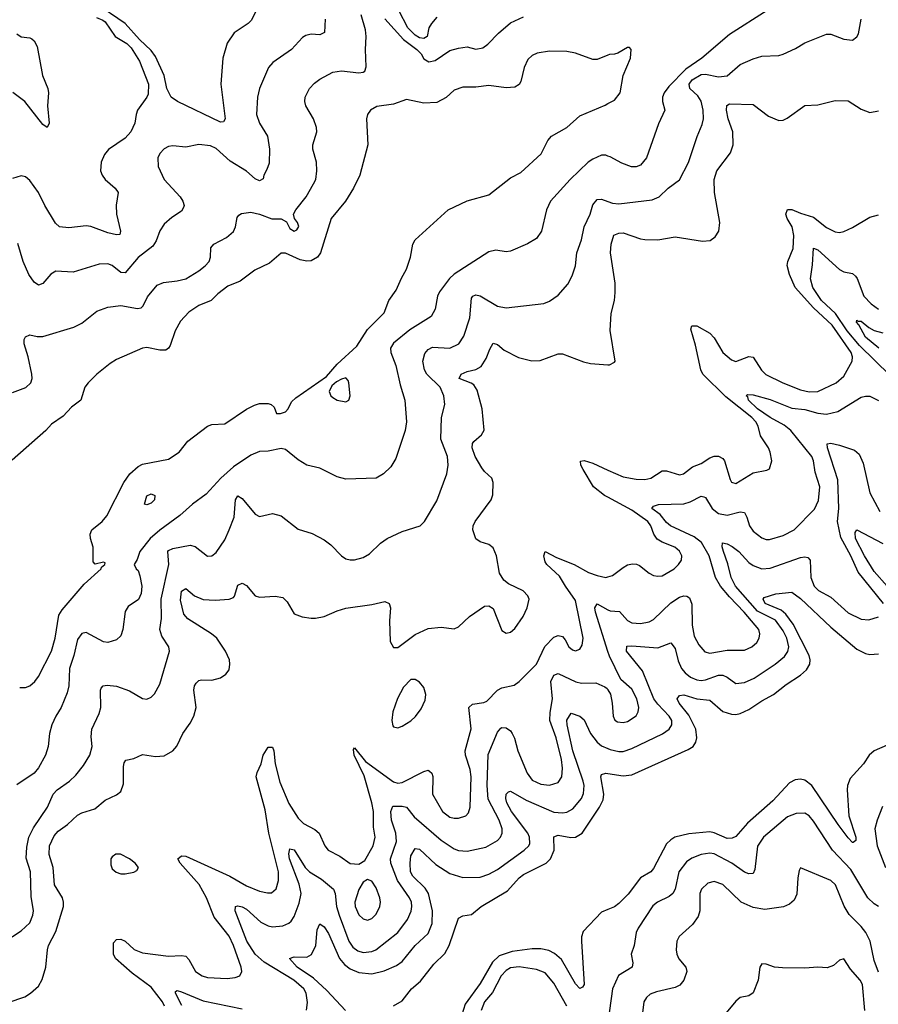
# Model space of a CAD drawing. Header units: inches. Extents: x 1694797 to 1849917, y 907313 to 1017959.
# Tile 695 of 834: x 1817283 to 1821249, y 964939 to 969488. Entities that reach past the tile are written whole.
import ezdxf

# ---------------------------------------------------------------- set-up
doc = ezdxf.new("R2010")
doc.units = ezdxf.units.IN
doc.header["$MEASUREMENT"] = 0
doc.layers.add('B8916', color=7, linetype='Continuous')
doc.layers.add('B8926', color=7, linetype='Continuous')

msp = doc.modelspace()

# ---------------------------------------------------------------- linework, layer by layer
at = {"layer": 'B8916', "color": 5}
for points, elevation in [([(1818394.6, 969570), (1818354, 969486), (1818338.7, 969470), (1818273.4, 969426.6), (1818241.3, 969378.7), (1818220.9, 969310), (1818211.5, 969190), (1818232.5, 969030), (1818224, 969016), (1818210, 969015), (1818012, 969110), (1817982.6, 969130), (1817963.1, 969170), (1817949.7, 969230), (1817910, 969317.6), (1817890, 969346), (1817836, 969396), (1817770, 969469.6), (1817630, 969566)], 720), ([(1817250, 967766), (1817311.5, 967788.5), (1817334.3, 967810), (1817341.3, 967830), (1817339.1, 967850), (1817322.6, 967930), (1817303.2, 967990), (1817303.6, 968010), (1817310, 968022), (1817330, 968031.2), (1817364, 968024), (1817390, 968024), (1817532.4, 968067.6), (1817570, 968086.2), (1817639.1, 968140.9), (1817690, 968158.9), (1817750, 968167.8), (1817827.3, 968152.7), (1817843.4, 968156.6), (1817853.9, 968166.1), (1817872.8, 968207.3), (1817918.2, 968261.8), (1817946.5, 968273.5), (1818010, 968280.6), (1818050, 968290.7), (1818110, 968326.8), (1818139.1, 968350), (1818157.8, 968370), (1818164.9, 968390), (1818165.9, 968434.1), (1818179.3, 968450), (1818238, 968482), (1818271.1, 968508.9), (1818280.3, 968530), (1818286.9, 968573.1), (1818294.6, 968585.4), (1818307, 968593), (1818350, 968598.3), (1818390, 968589.8), (1818447.3, 968567.3), (1818490, 968567.6), (1818514.6, 968554.6), (1818530, 968523.4), (1818550, 968510.8), (1818563.7, 968516.3), (1818571.7, 968531.7), (1818566.5, 968550), (1818551.7, 968570), (1818547.6, 968590), (1818557.9, 968610), (1818606.2, 968670), (1818640.3, 968730), (1818650.2, 968750), (1818656.2, 968790), (1818654.2, 968830), (1818636.9, 968890), (1818637.4, 968910), (1818654.9, 968970), (1818653.8, 968990), (1818639.6, 969030), (1818605.3, 969090), (1818599.6, 969110), (1818600.9, 969130), (1818622, 969170), (1818645, 969195), (1818670, 969213.6), (1818730, 969245.8), (1818768.9, 969251.1), (1818850, 969242), (1818870, 969244.8), (1818877, 969250), (1818883.9, 969270), (1818880.7, 969350), (1818883.9, 969410), (1818880.2, 969440.2), (1818860.4, 969510)], 760), ([(1818970, 969492.5), (1819055.6, 969395.6), (1819117.7, 969350), (1819137.1, 969330), (1819150, 969307.4), (1819173.1, 969293.1), (1819201.4, 969298.6), (1819270, 969344.8), (1819310, 969357), (1819350, 969362), (1819390, 969351.6), (1819421.6, 969358.4), (1819445.3, 969374.7), (1819494.4, 969425.6), (1819550, 969473.7), (1819610, 969501.5)], 760), ([(1819210, 969500.2), (1819184.5, 969470), (1819173.4, 969450), (1819165.3, 969410), (1819150, 969400.6), (1819130, 969404.6), (1819110, 969415.7), (1819076.4, 969450), (1819033.5, 969530)], 740), ([(1817638.5, 969498.5), (1817666.3, 969486.3), (1817677.2, 969477.2), (1817723.8, 969410), (1817777.2, 969377.2), (1817797.8, 969357.7), (1817836.2, 969296.2), (1817878, 969190), (1817876.5, 969143.5), (1817870.8, 969129.2), (1817827.8, 969070), (1817820.3, 969050), (1817814.9, 969010), (1817796.5, 968970), (1817770, 968940.4), (1817692.7, 968887.3), (1817674.9, 968865.1), (1817658.6, 968830), (1817656.5, 968790), (1817664.4, 968770), (1817678.3, 968750), (1817723.7, 968710), (1817738.4, 968690), (1817729.3, 968630.7), (1817730.2, 968590), (1817748.7, 968511.3), (1817744.9, 968495.1), (1817730, 968493.7), (1817690, 968502.5), (1817611.9, 968531.9), (1817590, 968535.6), (1817510, 968526.4), (1817467.6, 968530), (1817448.4, 968548.4), (1817399.5, 968630), (1817369.8, 968690), (1817330, 968744.2), (1817310, 968761.3), (1817290, 968767.1), (1817250, 968753.3)], 720), ([(1818694.4, 969490), (1818691, 969429), (1818670, 969418.5), (1818630, 969421), (1818605, 969415.1), (1818590, 969405.6), (1818538, 969350), (1818452.2, 969290), (1818432.9, 969267.1), (1818390.2, 969169.8), (1818380.8, 969130), (1818377.2, 969050), (1818390.2, 969010.2), (1818427.9, 968950), (1818436.3, 968890), (1818434.8, 968825.2), (1818425, 968795), (1818410.3, 968770), (1818407.7, 968752.3), (1818390, 968743.5), (1818370, 968752.7), (1818330, 968787.9), (1818254.6, 968834.6), (1818190, 968891.9), (1818164.6, 968904.6), (1818110, 968910.7), (1818050, 968899.3), (1817990, 968905.7), (1817970, 968902), (1817950, 968891.2), (1817930.3, 968870), (1817920.9, 968850), (1817923.2, 968810), (1817950.2, 968750), (1818023.6, 968670), (1818036.5, 968650), (1818042.8, 968630), (1818040, 968620), (1818030, 968603.5), (1817985.7, 968574.3), (1817950, 968543.5), (1817930, 968511.8), (1817913.2, 968466.8), (1817898.6, 968441.4), (1817830, 968388.7), (1817770, 968318), (1817750, 968319.4), (1817710, 968352.5), (1817690, 968359.8), (1817650, 968359), (1817530, 968320.9), (1817450, 968325.4), (1817427.2, 968312.8), (1817390, 968269.6), (1817370, 968260.5), (1817350, 968275.1), (1817325.3, 968310), (1817299.8, 968370), (1817274.1, 968454.1)], 740), ([(1817270, 969422.2), (1817290, 969409.1), (1817330, 969403.8), (1817338.8, 969398.8), (1817350.1, 969390.1), (1817363.4, 969363.4), (1817388.5, 969230), (1817412.5, 969170), (1817415.8, 969150), (1817411, 969090), (1817418.9, 969010), (1817410.1, 968989.9), (1817390, 969003.8), (1817306.6, 969110), (1817251.6, 969151.6)], 680), ([(1820000, 969324.5), (1819950, 969304), (1819930, 969303.9), (1819850, 969332.8), (1819810, 969340.4), (1819730, 969341.7), (1819672.8, 969332.8), (1819650, 969322), (1819630, 969304.5), (1819612.6, 969267.4), (1819598.3, 969201.7), (1819590, 969187.8), (1819570, 969175.4), (1819530, 969173.3), (1819450, 969183.1), (1819390, 969176.5), (1819330, 969176.8), (1819290, 969162.4), (1819252.1, 969127.9), (1819210, 969105.7), (1819150, 969101.5), (1819070, 969118.5), (1819010, 969097.8), (1818932.8, 969087.2), (1818903.1, 969070), (1818888.8, 969050), (1818884.6, 969030), (1818890.3, 968910), (1818853.8, 968770), (1818824.5, 968710), (1818787.3, 968650), (1818721.5, 968570), (1818672, 968410), (1818659, 968390), (1818630, 968373), (1818610, 968371.6), (1818578.8, 968378.8), (1818510.3, 968409.7), (1818490, 968408.7), (1818437.4, 968362.6), (1818369.6, 968330.4), (1818300.6, 968279.4), (1818244.1, 968255.9), (1818198.7, 968221.3), (1818167, 968190), (1818110, 968166.5), (1818063.6, 968136.4), (1818025, 968095), (1818000.8, 968050), (1817977.7, 967982.3), (1817970, 967969.6), (1817958.4, 967961.6), (1817930, 967960.4), (1817870, 967973.3), (1817850, 967970.7), (1817730, 967917.4), (1817700.6, 967899.4), (1817639.5, 967850), (1817598.7, 967810), (1817583.7, 967790), (1817564.9, 967730), (1817521.8, 967698.2), (1817484.3, 967655.7), (1817430, 967618.3), (1817404, 967590), (1817247.7, 967452.3)], 780), ([(1817283, 966403), (1817310, 966401.6), (1817330, 966410.4), (1817353, 966430), (1817370, 966452.7), (1817430, 966570.4), (1817446.4, 966630), (1817463.9, 966736.1), (1817479.5, 966760.5), (1817581, 966879), (1817659.7, 966950), (1817661.6, 966958.4), (1817676.3, 966970), (1817678, 966978), (1817670, 966980.9), (1817631.6, 966971.6), (1817622.5, 966982.5), (1817622.2, 967050), (1817609.9, 967090), (1817609, 967111), (1817616.7, 967130), (1817664.5, 967170), (1817685.2, 967194.8), (1817764.1, 967350), (1817792.3, 967390), (1817830, 967423.3), (1817850, 967433.9), (1817970, 967456.5), (1818019.7, 967490), (1818059.7, 967540.3), (1818149.9, 967610.1), (1818170, 967617.1), (1818230, 967620.2), (1818330, 967688.2), (1818367, 967707), (1818390, 967714), (1818430, 967715.2), (1818444.9, 967710), (1818457.8, 967697.8), (1818468.5, 967668.5), (1818487.6, 967667.6), (1818510, 967676.4), (1818522.4, 967690), (1818538.6, 967721.4), (1818559.1, 967740.9), (1818700.1, 967839.9), (1818750, 967896.4), (1818840, 967980), (1818890, 968055.8), (1818966.3, 968133.6), (1818988.6, 968190), (1819021.9, 968238.1), (1819045.8, 968294.2), (1819070, 968335.5), (1819088.2, 968390), (1819098.3, 968450), (1819109.8, 968470), (1819262, 968610), (1819350, 968651.3), (1819450, 968678), (1819550, 968756.5), (1819597.6, 968782.4), (1819691.3, 968868.7), (1819723.1, 968930), (1819738.9, 968950), (1819809.9, 968990.1), (1819870, 969043.6), (1819986.8, 969093.2), (1820000, 969100.3)], 780), ([(1820000, 968858), (1819990, 968861.1), (1819970, 968861.7), (1819930, 968842.7), (1819909, 968830), (1819825.5, 968750), (1819734.3, 968650), (1819715.6, 968610), (1819693.7, 968510), (1819670, 968476.4), (1819627.7, 968452.3), (1819550, 968418), (1819530, 968415.3), (1819482.3, 968422.3), (1819450, 968415.5), (1819290, 968311.4), (1819268.1, 968291.9), (1819221.8, 968230), (1819213.5, 968210), (1819202.7, 968150), (1819183.5, 968116.5), (1819085.5, 968054.5), (1819010, 967993), (1818996.3, 967970), (1818997.2, 967950), (1819020.8, 967890), (1819040.3, 967800.3), (1819062.4, 967730), (1819069.9, 967630), (1819063.6, 967590), (1819019.9, 967460.1), (1818997.7, 967422.3), (1818962.9, 967390), (1818930, 967368.9), (1818790, 967364.6), (1818750, 967376), (1818670, 967416.4), (1818610, 967430.3), (1818570, 967454.6), (1818510, 967502.3), (1818490, 967506.5), (1818430, 967494.9), (1818390, 967492.8), (1818350, 967475), (1818270, 967421.4), (1818212.2, 967370), (1818144, 967296), (1818081, 967250), (1818022.5, 967197.5), (1817930, 967129.3), (1817885.7, 967090), (1817837.7, 967030), (1817825.9, 966994.1), (1817812.3, 966970), (1817821.2, 966950), (1817830, 966942.7), (1817838.5, 966918.5), (1817846.5, 966870), (1817844, 966836), (1817831.7, 966808.3), (1817784.2, 966775.8), (1817770, 966752.7), (1817759.8, 966670), (1817750, 966641.6), (1817730, 966623.1), (1817690, 966610.3), (1817670, 966614), (1817590, 966656), (1817570, 966651.7), (1817550, 966623.7), (1817533.5, 966550), (1817513.4, 966490), (1817509.9, 966410), (1817503, 966377), (1817474.6, 966310), (1817449.8, 966270), (1817432.1, 966230), (1817421.4, 966190), (1817414, 966130), (1817402.2, 966090), (1817370, 966031.7), (1817350, 966006.9), (1817270, 965952.2)], 760), ([(1817210, 965224.9), (1817290, 965278.7), (1817330, 965314.9), (1817344.5, 965350), (1817346.6, 965370), (1817336.5, 965436.5), (1817332.2, 965550), (1817313.6, 965613.6), (1817315.6, 965664.4), (1817325.6, 965710), (1817346.3, 965753.7), (1817411.3, 965850), (1817438, 965910), (1817456.2, 965930), (1817512.8, 965970), (1817542.4, 965997.6), (1817578.4, 966041.6), (1817607.2, 966090), (1817617.6, 966130), (1817613.6, 966173.6), (1817616.2, 966210), (1817650, 966282.4), (1817657.5, 966310), (1817656.3, 966390), (1817660.1, 966399.9), (1817669.2, 966410), (1817686.6, 966413.4), (1817730, 966409.2), (1817790, 966387.2), (1817850, 966351.7), (1817870, 966348.9), (1817890, 966357), (1817906.3, 966373.7), (1817930, 966418), (1817974.2, 966570), (1817972.2, 966590), (1817939.4, 966639.4), (1817930.5, 966670), (1817938.7, 966721.3), (1817937, 966810), (1817972.5, 966970), (1817967.1, 967030), (1817970, 967035.5), (1817990, 967044), (1818070, 967060.2), (1818093.6, 967053.6), (1818150, 967008.9), (1818170, 967010.3), (1818190, 967026), (1818230, 967085.2), (1818251.1, 967130), (1818273.3, 967190), (1818280.3, 967270), (1818290, 967287.2), (1818310, 967275), (1818370, 967203.6), (1818390, 967192.9), (1818450, 967205.5), (1818490, 967194.9), (1818570, 967133.4), (1818633.2, 967113.2), (1818690, 967085.3), (1818720.7, 967060.7), (1818770, 967010.3), (1818790, 966997), (1818810, 966991.7), (1818830, 966991.6), (1818870, 967003.6), (1818899.4, 967020.6), (1818950, 967068.7), (1818980.9, 967090), (1819050, 967123.1), (1819133.2, 967150), (1819152.3, 967170), (1819210, 967264.9), (1819255.9, 967390), (1819262.6, 967430), (1819259.4, 967470), (1819227.6, 967550), (1819230.8, 967649.2), (1819246, 967710), (1819241.4, 967750), (1819225, 967790), (1819163, 967850), (1819152.1, 967870), (1819145.6, 967910), (1819154.9, 967945.1), (1819170, 967964.2), (1819190, 967974.9), (1819270, 967970.2), (1819310.9, 967990), (1819335, 968025), (1819362.8, 968110), (1819370, 968200.5), (1819376.3, 968210), (1819390, 968217.1), (1819410, 968212.6), (1819490, 968164.6), (1819530, 968156.9), (1819703.7, 968176.3), (1819730, 968186.7), (1819770, 968214.9), (1819814, 968266), (1819835.2, 968304.8), (1819849.8, 968350.2), (1819857, 968410), (1819878.6, 968470), (1819889.9, 968530), (1819918.6, 968590), (1819930, 968631.8), (1819950, 968657.5), (1819970, 968659), (1820000, 968648.1)], 740), ([(1817230, 964947), (1817306.8, 964973.2), (1817333.7, 964990), (1817370, 965022.3), (1817386.8, 965053.2), (1817404.1, 965110), (1817411.1, 965190), (1817416.7, 965210), (1817450, 965275.6), (1817485.3, 965390), (1817486.1, 965410), (1817480.4, 965430), (1817444.5, 965490), (1817437.3, 965570), (1817419, 965630), (1817420.9, 965670), (1817442.8, 965717.2), (1817461.2, 965738.8), (1817504.1, 965770), (1817550, 965812.6), (1817570, 965823.2), (1817630, 965842), (1817677.7, 965882.3), (1817730, 965905.8), (1817750, 965922), (1817762.8, 965957.2), (1817763.2, 966036.8), (1817766.1, 966053.9), (1817773.9, 966066.1), (1817810, 966074.6), (1817850, 966093.4), (1817910, 966083.9), (1817950, 966087.2), (1817991.1, 966110), (1818008.4, 966131.6), (1818036.8, 966190), (1818070, 966237), (1818087, 966270), (1818098.4, 966310), (1818087.6, 966390), (1818089.7, 966410), (1818097.4, 966422.7), (1818110, 966434.6), (1818122.4, 966437.6), (1818170, 966436.6), (1818210, 966447.3), (1818235.8, 966464.2), (1818250, 966483.8), (1818254, 966510), (1818251.4, 966530), (1818233.6, 966570), (1818193.3, 966630), (1818169, 966650), (1818059.6, 966719.6), (1818041.2, 966741.2), (1818025.8, 966805.8), (1818030, 966846.7), (1818050, 966859.7), (1818090, 966826.5), (1818130, 966809.1), (1818185.7, 966805.7), (1818249.8, 966810.2), (1818270, 966817.4), (1818275.9, 966824.1), (1818290, 966874.6), (1818310, 966884.7), (1818330, 966872.9), (1818370, 966826), (1818390, 966819.8), (1818463.5, 966823.5), (1818498, 966818), (1818518.5, 966798.5), (1818550, 966742.6), (1818588.2, 966728.2), (1818630, 966722.7), (1818650, 966722), (1818690, 966730.2), (1818750, 966756.9), (1818790, 966769.2), (1818910, 966785.8), (1818970, 966799.5), (1818990, 966790.5), (1818996, 966770), (1818990.3, 966709.7), (1818994.9, 966614.9), (1819010, 966587.7), (1819030, 966587.3), (1819110, 966647.2), (1819170, 966674.3), (1819230, 966681.7), (1819290, 966673), (1819310, 966683), (1819361.3, 966730), (1819430, 966777.7), (1819450, 966779), (1819470, 966767.2), (1819510, 966666), (1819530, 966653.5), (1819550, 966658.6), (1819570, 966675.2), (1819608.1, 966730), (1819627, 966770), (1819635.8, 966810), (1819630, 966826.3), (1819608.5, 966848.5), (1819541, 966881), (1819518.6, 966898.6), (1819499.3, 966930), (1819484.7, 967010), (1819470, 967047), (1819450, 967062.3), (1819410, 967075.1), (1819390, 967089.7), (1819375.6, 967130), (1819377.6, 967150), (1819386.4, 967170), (1819461.2, 967270), (1819468.1, 967291.9), (1819469.8, 967349.8), (1819463.5, 967370), (1819430, 967399.7), (1819417.8, 967417.8), (1819387.2, 967470), (1819373.4, 967510), (1819375, 967530), (1819380.6, 967539.4), (1819416, 967570), (1819428, 967592), (1819419.2, 967690), (1819395.6, 967775.6), (1819380.8, 967800.8), (1819369, 967809), (1819313.3, 967830), (1819321.6, 967850), (1819350, 967862.6), (1819390, 967871.6), (1819414.1, 967885.9), (1819438.3, 967921.7), (1819453.8, 967966.2), (1819470, 967993.1), (1819490, 967987.1), (1819521.2, 967961.2), (1819586.7, 967926.7), (1819648.7, 967911.3), (1819687, 967913), (1819770, 967944.2), (1819790, 967944.2), (1819886.8, 967906.8), (1819918.7, 967898.7), (1820000, 967893.6)], 720), ([(1820000, 967281.5), (1819984.4, 967290), (1819933.5, 967330), (1819885.2, 967410), (1819875, 967430), (1819872.5, 967447.5), (1819890, 967450.8), (1819930, 967439.2), (1820000, 967407.1)], 680), ([(1817952.5, 964930), (1817942.7, 964950), (1817890, 965017.5), (1817802.6, 965082.6), (1817725.4, 965150), (1817716.6, 965170), (1817716.8, 965223.2), (1817730, 965238.5), (1817750, 965239.7), (1817770, 965230.2), (1817812.4, 965192.4), (1817850, 965177), (1817970, 965160.4), (1818030, 965164.2), (1818050, 965160.7), (1818065, 965145), (1818095, 965090), (1818126, 965070), (1818150, 965063.1), (1818242, 965058), (1818278.2, 965061.8), (1818299.5, 965070), (1818308.3, 965090), (1818305.3, 965110), (1818270.3, 965210), (1818250, 965252.7), (1818181.8, 965341.8), (1818145.8, 965430), (1818111.4, 965491.4), (1818024.1, 965590), (1818014, 965610), (1818030, 965624.9), (1818050, 965623.2), (1818253.8, 965530), (1818330, 965485.8), (1818390, 965461.7), (1818426.9, 965453.1), (1818445.7, 965454.3), (1818467.3, 965472.7), (1818478.5, 965510), (1818477.8, 965550), (1818433.8, 965730), (1818416.6, 965836.6), (1818375.4, 965990), (1818379.3, 966010), (1818398.9, 966050), (1818406.9, 966090), (1818430, 966126), (1818450, 966127.3), (1818456.1, 966110), (1818463.2, 966050), (1818484.7, 965964.7), (1818526.8, 965866.8), (1818570, 965799.1), (1818594.1, 965774.1), (1818646.2, 965746.2), (1818666.2, 965730), (1818692.3, 965670), (1818707.8, 965650), (1818762.2, 965622.2), (1818810, 965589.3), (1818850, 965586.7), (1818877.1, 965602.9), (1818915.2, 965670), (1818924.2, 965710), (1818917, 965757), (1818917.7, 965830), (1818909.9, 965870), (1818874.5, 965994.5), (1818827.8, 966090), (1818824.4, 966115.6), (1818830, 966123), (1818879.8, 966059.8), (1819010, 965966.1), (1819030, 965960.8), (1819050, 965963), (1819150, 966014.6), (1819170, 966019.7), (1819176.3, 966016.3), (1819186.1, 966006.1), (1819190.6, 965990.6), (1819189.6, 965909.6), (1819236.5, 965830), (1819270, 965803.8), (1819290, 965798.9), (1819310, 965798.9), (1819343.6, 965810), (1819356.3, 965823.7), (1819363.2, 965850), (1819367.6, 965990), (1819363.8, 966023.8), (1819341.7, 966090), (1819340.6, 966110), (1819368.1, 966211.9), (1819357.3, 966310), (1819375, 966325), (1819427.2, 966332.8), (1819441, 966339), (1819490, 966389.5), (1819510, 966400.1), (1819566.5, 966413.5), (1819589.9, 966430.1), (1819669.9, 966510.1), (1819708.3, 966591.7), (1819750, 966634.5), (1819770, 966642), (1819790, 966637.8), (1819802.7, 966622.7), (1819818.8, 966590), (1819835.9, 966575.9), (1819850, 966572.2), (1819870, 966579.1), (1819881.7, 966598.3), (1819885.2, 966630), (1819850, 966804), (1819803.7, 966870), (1819777, 966917), (1819718.1, 966970), (1819710, 966983.1), (1819703.9, 967010), (1819709.8, 967030.2), (1819762.2, 967002.2), (1819844.7, 966970), (1819910, 966934.2), (1819950, 966919.2), (1819990, 966910.9), (1820000, 966913.5)], 680), ([(1820000, 966568.1), (1819942.1, 966750), (1819939.3, 966770), (1819950, 966788.5), (1820000, 966761.4)], 660), ([(1818608.3, 964911.7), (1818612.6, 964947.4), (1818606, 964990), (1818595, 965010), (1818548.6, 965050), (1818412.8, 965132.8), (1818370, 965170.8), (1818332.5, 965230), (1818278.5, 965370), (1818279.5, 965390), (1818290, 965393.8), (1818310, 965388.4), (1818330, 965378.1), (1818397.5, 965317.5), (1818430, 965300.8), (1818450, 965296.6), (1818498.3, 965301.7), (1818526.7, 965313.3), (1818536.9, 965323.1), (1818550, 965343.6), (1818573.8, 965406.2), (1818583.7, 965450), (1818573.3, 965493.3), (1818528.5, 965610), (1818525.6, 965634.4), (1818530, 965657), (1818551.5, 965651.5), (1818601.8, 965570), (1818621.5, 965550), (1818677.3, 965517.3), (1818732.5, 965470), (1818739.6, 965450), (1818745.8, 965390), (1818758, 965350), (1818803.5, 965230), (1818821.9, 965201.9), (1818845, 965185), (1818870, 965178.2), (1818910, 965182.3), (1818928.4, 965190), (1819029.8, 965270), (1819074.1, 965330), (1819091.3, 965368.7), (1819094.7, 965390), (1819092.8, 965410), (1819084.1, 965430), (1819028.4, 965510), (1818996.7, 965590), (1818996.2, 965610), (1819023.2, 965690), (1819019.6, 965730), (1818999.8, 965790), (1818997.7, 965830), (1819006.4, 965853.6), (1819050, 965854.4), (1819070, 965849.2), (1819105.3, 965805.3), (1819230, 965697.4), (1819290, 965656.4), (1819310, 965649.5), (1819350, 965646.5), (1819435.6, 965664.4), (1819490, 965695.9), (1819503.5, 965710), (1819511.9, 965730), (1819511.6, 965750), (1819497.8, 965790), (1819446.3, 965886.3), (1819441.7, 965950), (1819447.4, 966092.6), (1819490, 966195.3), (1819505.6, 966214.4), (1819510, 966217.7), (1819530, 966216.1), (1819550, 966201.5), (1819557.7, 966190), (1819568.3, 966168.4), (1819583.7, 966110), (1819627.2, 966007.2), (1819650, 965974.3), (1819690, 965955.9), (1819730, 965951.5), (1819770, 965962.8), (1819787.5, 965990), (1819790.4, 966029.6), (1819785.6, 966070), (1819760.8, 966170), (1819731.8, 966250), (1819733, 966287), (1819743.4, 966350), (1819736.7, 966430), (1819750, 966459.3), (1819770, 966467.4), (1819851.9, 966428.1), (1819877.1, 966422.9), (1819944.5, 966424.5), (1819985.9, 966405.9), (1819996.9, 966396.9), (1820000, 966391.4)], 660), ([(1818787.5, 964910), (1818701.7, 965001.7), (1818639.3, 965059.3), (1818564.7, 965110), (1818529.7, 965150), (1818550, 965158.2), (1818610, 965156.5), (1818631.5, 965168.5), (1818650.4, 965209.6), (1818656.8, 965283.2), (1818669, 965311), (1818690, 965296.5), (1818710, 965266.2), (1818759.6, 965150), (1818782.5, 965122.5), (1818810, 965101.7), (1818850, 965085.2), (1818910, 965079.8), (1818967.2, 965092.8), (1819022.9, 965117.1), (1819050, 965136.9), (1819109.1, 965210), (1819170, 965266.4), (1819187.4, 965312.6), (1819190.3, 965370.3), (1819171.4, 965450), (1819155.3, 965475.3), (1819098.2, 965530), (1819088.8, 965550), (1819086, 965590), (1819090, 965624.9), (1819110, 965658.9), (1819130, 965655.5), (1819204.6, 965584.6), (1819270, 965543.6), (1819330, 965523.7), (1819410, 965526.5), (1819450, 965539.2), (1819490, 965561.3), (1819613.5, 965650), (1819634.3, 965670), (1819638.6, 965681.4), (1819638.4, 965710), (1819630.3, 965730), (1819554.4, 965830), (1819533.7, 965870), (1819528.2, 965890), (1819529.9, 965910), (1819540.5, 965919.5), (1819550, 965924), (1819622, 965882), (1819750, 965826.7), (1819790, 965822.9), (1819810, 965825.9), (1819837.9, 965842.1), (1819878.1, 965890), (1819886.8, 965913.2), (1819889.5, 965950), (1819886.2, 965970), (1819838, 966110), (1819812.1, 966230), (1819810, 966250.6), (1819830, 966283.1), (1819870, 966270.2), (1819890, 966252.7), (1819919.3, 966190), (1819950, 966150.1), (1819970, 966133.5), (1820000, 966120.1)], 640), ([(1819010, 964932.2), (1819050, 964954), (1819093.4, 965010), (1819134, 965046), (1819196.2, 965123.8), (1819247.1, 965172.9), (1819266.7, 965210), (1819310, 965337.1), (1819330, 965347.2), (1819370, 965353.2), (1819414.2, 965390), (1819536.6, 965463.4), (1819590, 965523.5), (1819610, 965538.9), (1819714.7, 965590), (1819734.8, 965610), (1819752, 965650), (1819750, 965712.4), (1819770, 965720.7), (1819828.9, 965708.9), (1819850, 965710.7), (1819880.5, 965730), (1819960.4, 965850), (1819977.3, 965882.7), (1819981.5, 965910), (1819966.8, 965990), (1819970, 966000.5), (1819990, 966007.1), (1820000, 966005.5)], 620), ([(1820000, 965376.5), (1819970, 965363.9), (1819885.3, 965274.7), (1819878.2, 965250), (1819878, 965230), (1819890.2, 965030), (1819883, 965017), (1819870, 965011.8), (1819850, 965033.7), (1819785.6, 965145.6), (1819752.8, 965172.8), (1819726.5, 965186.5), (1819690, 965195.4), (1819650, 965194.7), (1819557.7, 965182.3), (1819497.4, 965162.6), (1819466.9, 965133.1), (1819410, 965035), (1819340.8, 964939.2), (1819324.4, 964890)], 620), ([(1819810.3, 964930), (1819750, 965036.8), (1819710, 965083.6), (1819670, 965099.9), (1819590, 965112.2), (1819550, 965106.8), (1819530, 965095.3), (1819507, 965070), (1819467.1, 964992.9), (1819430, 964949.8), (1819414.4, 964910)], 640), ([(1818032.4, 964932.4), (1818002, 964990), (1818002.4, 964997.6), (1818010, 965002), (1818030, 964996.8), (1818130, 964954.4), (1818310, 964917)], 660)]:
    msp.add_lwpolyline(points, dxfattribs=dict(at, elevation=elevation))
for points, elevation in [([(1818790, 967832.3), (1818770, 967827.3), (1818746.1, 967813.9), (1818724.4, 967795.6), (1818712.7, 967770), (1818720.5, 967750), (1818730, 967742.4), (1818750, 967730.4), (1818790, 967722), (1818804, 967730), (1818809.5, 967750.5), (1818803.6, 967810), (1818800.9, 967820.9)], 780), ([(1817870, 967246.3), (1817859.5, 967250), (1817870, 967287.3), (1817890, 967297.6), (1817906.8, 967290), (1817905.3, 967270), (1817890, 967254.7)], 760), ([(1819110, 966439.8), (1819090, 966439.7), (1819055.7, 966404.3), (1819028.6, 966351.4), (1819006.4, 966290), (1819001.6, 966250), (1819005.9, 966225.9), (1819010, 966220.3), (1819030, 966216.5), (1819050, 966223.7), (1819090, 966248.1), (1819111.8, 966268.2), (1819137, 966303), (1819155.7, 966344.3), (1819159.4, 966370), (1819150, 966401.7), (1819130, 966427.6)], 720), ([(1817727.3, 965632.7), (1817710, 965619.7), (1817704.6, 965610), (1817703.6, 965583.5), (1817710, 965565.2), (1817728.4, 965548.4), (1817750, 965541.1), (1817770, 965541), (1817810, 965548.5), (1817823.7, 965556.3), (1817832.2, 965570), (1817816.8, 965590), (1817790.8, 965610), (1817748, 965632)], 720), ([(1818890, 965515.4), (1818870, 965503.5), (1818850, 965469.7), (1818831, 965410), (1818832.8, 965390), (1818850, 965351.8), (1818870, 965333.1), (1818890, 965327.7), (1818910, 965334.6), (1818930, 965355.3), (1818946.8, 965390), (1818949.8, 965410), (1818947.1, 965430), (1818930, 965476.3), (1818910, 965506.9)], 680)]:
    msp.add_lwpolyline(points, close=True, dxfattribs=dict(at, elevation=elevation))
at = {"layer": 'B8926', "color": 5}
for points, elevation in [([(1821191.6, 970000), (1821166.4, 969950), (1821132.6, 969847.4), (1821124.4, 969835.6), (1821078.4, 969810), (1820970, 969702.8), (1820873, 969630), (1820735.1, 969530), (1820560.7, 969419.3), (1820432.9, 969310), (1820360.4, 969259.6), (1820281, 969179), (1820260.2, 969150), (1820251.7, 969130), (1820251.6, 969110), (1820262, 969070), (1820233.9, 969006.1), (1820178.4, 968850), (1820150, 968814.9), (1820130, 968808.4), (1820108.6, 968808.6), (1820064.5, 968824.4), (1820010, 968854.9), (1820000, 968858)], 760), ([(1820000, 968648.1), (1820020.7, 968640.6), (1820050, 968636.6), (1820204.6, 968655.4), (1820236.3, 968670), (1820278.9, 968710), (1820330, 968747.6), (1820371.4, 968828.6), (1820411.8, 968948.2), (1820435.8, 969004.2), (1820440.8, 969030), (1820439.4, 969070), (1820430.7, 969110.7), (1820415.5, 969135.5), (1820378, 969170), (1820374.8, 969190), (1820389.2, 969210), (1820430, 969234.3), (1820450, 969236), (1820510, 969223.3), (1820550, 969228.7), (1820610, 969281), (1820670, 969307.2), (1820710, 969318.9), (1820790, 969323.1), (1820810, 969328.7), (1820865.6, 969354.4), (1820910, 969381.3), (1821010, 969420.4), (1821030, 969421.6), (1821090, 969397.1), (1821130, 969393), (1821150, 969408), (1821156.8, 969423.2), (1821170, 969490.7)], 740), ([(1820000, 969100.3), (1820030, 969116.5), (1820056.4, 969150), (1820069.8, 969230.2), (1820104.5, 969310), (1820108, 969350), (1820099, 969359), (1820090, 969359), (1820046.1, 969333.9), (1820030, 969328.2), (1820007.7, 969327.7), (1820000, 969324.5)], 780), ([(1820000, 967893.6), (1820006.8, 967893.2), (1820030, 967904.7), (1820032.7, 967910), (1820011, 968051), (1820015.3, 968130), (1820029.9, 968190.2), (1820033.3, 968226.7), (1820032.8, 968270), (1820011.5, 968410), (1820014.4, 968450), (1820027.9, 968492.1), (1820050, 968502.2), (1820070, 968502.3), (1820150, 968475.4), (1820170, 968472.8), (1820230, 968471.3), (1820310, 968484.7), (1820436.2, 968463.8), (1820472.1, 968467.9), (1820495.2, 968484.8), (1820512, 968510), (1820516.8, 968550), (1820491.4, 968690), (1820491, 968750), (1820503.2, 968790), (1820566.7, 968873.3), (1820578.5, 968910), (1820576.9, 968970), (1820555.9, 969030), (1820547.5, 969070), (1820549.2, 969090.8), (1820561.6, 969098.4), (1820670, 969095.6), (1820741.3, 969041.3), (1820790, 969021.6), (1820810, 969023.6), (1820827.6, 969032.4), (1820910, 969091.4), (1820970, 969094.6), (1821050, 969114.6), (1821110, 969112.2), (1821170, 969074), (1821210, 969059.5), (1821250, 969066.7)], 720), ([(1820000, 967407.1), (1820070, 967375.1), (1820130, 967364.7), (1820170, 967363.1), (1820198, 967370), (1820250, 967403.2), (1820270, 967403.2), (1820330, 967384.7), (1820349.3, 967390), (1820390, 967421.6), (1820430, 967438), (1820470, 967463.5), (1820490, 967470.9), (1820510, 967470.9), (1820530, 967460.2), (1820538.8, 967450), (1820563.9, 967363.9), (1820571.3, 967351.3), (1820590, 967345.2), (1820670, 967393.9), (1820734.3, 967405.7), (1820746.9, 967413.1), (1820756.8, 967450), (1820748.7, 967490), (1820740.8, 967510), (1820704.9, 967564.9), (1820693.9, 967610), (1820683.7, 967630), (1820664.3, 967650), (1820544.6, 967744.6), (1820438.1, 967850), (1820428.5, 967870), (1820404.7, 967984.7), (1820382.2, 968057.8), (1820387.4, 968072.6), (1820410, 968073), (1820470, 968039.2), (1820490, 968017.3), (1820530, 967950.8), (1820570, 967915.9), (1820590, 967909.2), (1820650, 967931.6), (1820670, 967928.1), (1820708.9, 967868.9), (1820728.8, 967848.8), (1820807.8, 967810), (1820890, 967777.7), (1820930, 967769.1), (1820970, 967770.1), (1821054, 967810), (1821090, 967841.1), (1821128.4, 967910), (1821129.5, 967930), (1821123.3, 967950), (1821036, 968076), (1820950, 968155.9), (1820864.9, 968250), (1820838.6, 968310), (1820828.2, 968351.8), (1820830.4, 968370), (1820855.2, 968430), (1820858.1, 968490), (1820851.3, 968531.3), (1820827, 968570), (1820821.1, 968590), (1820828.8, 968611.2), (1820850, 968610.7), (1820890, 968593.2), (1820950, 968575.2), (1821010, 968528.4), (1821050, 968508.2), (1821070, 968505.2), (1821090, 968509.2), (1821130, 968527.6), (1821210, 968575.5), (1821250, 968585.8)], 680), ([(1821303.2, 967843.2), (1821161.9, 967981.9), (1821105.3, 968050), (1821050.8, 968130.8), (1820986.2, 968190), (1820946.9, 968250), (1820934.9, 968290), (1820944.9, 968355.1), (1820950, 968431.7), (1820970, 968424.5), (1821070, 968333.4), (1821090, 968323.1), (1821130, 968314.6), (1821143.2, 968303.2), (1821151.8, 968291.8), (1821182.5, 968210), (1821215.2, 968175.2), (1821250, 968150.7)], 660), ([(1821250.9, 967970), (1821190, 968021.1), (1821158.4, 968078.4), (1821147.7, 968090), (1821150, 968099.1), (1821154.9, 968094.9), (1821170, 968095), (1821205.6, 968065.6), (1821230, 968052.5), (1821270, 968040.9)], 640), ([(1820000, 966761.4), (1820010, 966756), (1820053, 966753), (1820090, 966712.1), (1820110, 966700.9), (1820150, 966697.3), (1820190, 966705.7), (1820210, 966716), (1820290, 966793.8), (1820330, 966819.3), (1820350, 966825.8), (1820364.8, 966824.8), (1820375.9, 966815.9), (1820386.8, 966786.8), (1820389.5, 966690), (1820398.9, 966638.9), (1820419.3, 966599.3), (1820447.1, 966567), (1820470, 966560.2), (1820550, 966574.1), (1820630, 966574.7), (1820664.7, 966590), (1820687.2, 966610), (1820698.2, 966630), (1820701.8, 966650), (1820696.2, 966670), (1820629.9, 966750), (1820560.8, 966820.8), (1820519.7, 966870), (1820497.2, 966910), (1820467.1, 967010), (1820431.8, 967071.8), (1820397.9, 967097.9), (1820289.4, 967149.4), (1820270, 967164.5), (1820241.3, 967201.3), (1820203.1, 967230), (1820210, 967239.5), (1820232.9, 967247.1), (1820350, 967250.7), (1820379.8, 967260.2), (1820430, 967286.4), (1820443.5, 967283.5), (1820450, 967280.9), (1820482, 967230), (1820510, 967206), (1820550, 967198.1), (1820610, 967214), (1820630, 967210.2), (1820641.4, 967190), (1820653.4, 967150), (1820670, 967125.2), (1820710, 967094.2), (1820730, 967086.3), (1820745.9, 967085.9), (1820810, 967104.7), (1820859.8, 967130), (1820953.5, 967226.5), (1820973.2, 967266.8), (1820978.2, 967330), (1820957.3, 967397.3), (1820949.1, 967450), (1820941.3, 967470), (1820845.3, 967590), (1820814.3, 967614.3), (1820750, 967649.1), (1820691, 967690), (1820649.9, 967730), (1820645.6, 967745.6), (1820638.7, 967750), (1820644.4, 967755.6), (1820670, 967754.1), (1820750, 967733.3), (1820850, 967693.3), (1820910, 967686.6), (1820970, 967669.2), (1821010, 967664.7), (1821061.9, 967678.1), (1821170, 967743.2), (1821190, 967748.9), (1821210, 967747.6), (1821250, 967728.8)], 660), ([(1821273, 966790), (1821155.5, 966935.5), (1821121.5, 967010), (1821075.1, 967095.1), (1821059.6, 967170), (1821065.9, 967230), (1821061.6, 967361.6), (1821014.5, 967510), (1821012.5, 967527.5), (1821030, 967531.2), (1821070, 967522), (1821138.3, 967498.3), (1821160.6, 967480.6), (1821179.3, 967439.3), (1821210, 967302), (1821255.9, 967215.9)], 640), ([(1820000, 966913.5), (1820020.9, 966919.1), (1820070, 966957.1), (1820090, 966968.4), (1820113.7, 966973.7), (1820132.1, 966972), (1820145.3, 966965.3), (1820190, 966930.3), (1820210, 966920.3), (1820230, 966916.1), (1820250, 966918.8), (1820305.8, 966950), (1820326.5, 966970), (1820339.1, 966990), (1820341.8, 967010), (1820330, 967032.3), (1820308.5, 967050), (1820250, 967073.1), (1820227.1, 967087.1), (1820211.3, 967111.2), (1820197.6, 967150), (1820183.5, 967170), (1820110, 967221.5), (1820000, 967281.5)], 680), ([(1821290, 966870.7), (1821230, 966938.8), (1821184.2, 967010), (1821144.1, 967090), (1821142.3, 967117.7), (1821149.8, 967130.2), (1821270, 967068.3)], 620), ([(1820000, 966120.1), (1820010, 966115.7), (1820050, 966106.1), (1820070, 966106.6), (1820110, 966120.5), (1820251.9, 966188.1), (1820282.2, 966210), (1820295.4, 966230), (1820294.5, 966250), (1820283.4, 966270), (1820230, 966324.7), (1820212.7, 966350), (1820159, 966479), (1820085.4, 966570), (1820087.4, 966592.6), (1820110, 966595), (1820230, 966586.1), (1820290, 966609.1), (1820310, 966583.1), (1820325, 966525), (1820340.4, 966490), (1820356.4, 966470), (1820381.4, 966450), (1820410, 966437.8), (1820430, 966435.2), (1820450, 966438.2), (1820510, 966459.8), (1820530, 966459.2), (1820550.1, 966450.1), (1820590, 966420.2), (1820630, 966424.8), (1820675.2, 966444.8), (1820772.8, 966510), (1820815.1, 966544.9), (1820830.8, 966569.2), (1820834.8, 966590), (1820826.2, 966630), (1820810, 966664.1), (1820773.2, 966713.2), (1820690, 966754.2), (1820589, 966870), (1820568.7, 966910), (1820553.5, 966973.5), (1820533, 967030), (1820527.3, 967052.7), (1820529.8, 967070.2), (1820550, 967066.4), (1820573.7, 967053.7), (1820604.8, 967030), (1820650, 966979.4), (1820670, 966965.6), (1820710, 966950.1), (1820750, 966953.1), (1820890, 967002.5), (1820910, 967006.2), (1820922.8, 967002.8), (1820934.2, 966990), (1820937.4, 966910), (1820953.2, 966870), (1820972.1, 966850), (1821030, 966820.2), (1821110, 966747), (1821170, 966718.6), (1821205.2, 966714.8), (1821250, 966728.9)], 640), ([(1820000, 966005.5), (1820070, 965994.3), (1820110, 965998.9), (1820370, 966115.1), (1820393.6, 966130), (1820405.8, 966150), (1820410.9, 966169.1), (1820406.4, 966210), (1820374.3, 966274.3), (1820328.6, 966330), (1820319.8, 966350), (1820330, 966365.7), (1820350, 966368.4), (1820410, 966350.6), (1820470, 966344.2), (1820530, 966291.5), (1820570, 966278.9), (1820590, 966277.9), (1820610, 966282), (1820650, 966300.4), (1820710, 966340.4), (1820765, 966370), (1820823.3, 966416.7), (1820890, 966458.9), (1820916.4, 966483.6), (1820931.9, 966510), (1820934.2, 966530), (1820928.8, 966550), (1820855.4, 966695.4), (1820821.2, 966741.2), (1820799.3, 966759.3), (1820725.7, 966790), (1820716.4, 966810), (1820722.2, 966817.8), (1820774.8, 966834.8), (1820850, 966842), (1820890, 966814.2), (1821030, 966681.6), (1821150, 966580.1), (1821190, 966559.2), (1821210, 966554.5), (1821250, 966557.4)], 620), ([(1820000, 966391.4), (1820011.4, 966371.4), (1820020.2, 966330), (1820024.7, 966270), (1820032.1, 966252), (1820043.7, 966243.7), (1820070, 966240.2), (1820090, 966245.4), (1820130, 966272), (1820139.4, 966290), (1820142, 966310), (1820133.9, 966350), (1820110, 966394.2), (1820059.4, 966439.4), (1820006.8, 966546.8), (1820000, 966568.1)], 660), ([(1821350, 966162.5), (1821230, 966109.8), (1821206.4, 966090), (1821180.2, 966050), (1821118.9, 965981.1), (1821106.9, 965950), (1821105.4, 965930), (1821112.8, 965810), (1821145.4, 965710), (1821145.1, 965694.9), (1821133.3, 965686.7), (1821130, 965686.8), (1821110, 965708.3), (1821062.6, 965770), (1820941, 965950), (1820910, 965973.5), (1820890, 965978.9), (1820864.2, 965975.8), (1820838.8, 965961.2), (1820761, 965879), (1820644.9, 965775.1), (1820590, 965713.1), (1820574.4, 965705.6), (1820550, 965704.5), (1820491.3, 965731.3), (1820470, 965734.8), (1820373.2, 965726.8), (1820309.2, 965710), (1820290, 965699), (1820270, 965679.4), (1820210, 965565.3), (1820198, 965550), (1820150, 965523.2), (1820093, 965447), (1820050, 965403.7), (1820030, 965389.1), (1820000, 965376.5)], 620), ([(1821250, 965391.1), (1821230, 965402.4), (1821199.8, 965430), (1821121.8, 965561.8), (1821036.5, 965650), (1820950, 965784.8), (1820930, 965809.8), (1820910, 965822.4), (1820870, 965820.2), (1820830, 965804.1), (1820718.3, 965710), (1820690, 965669.6), (1820678.1, 965561.9), (1820670, 965543.5), (1820650, 965540.6), (1820630, 965549.2), (1820572.1, 965590), (1820490, 965634.1), (1820470, 965637.1), (1820430, 965631.1), (1820386.9, 965613.1), (1820362.5, 965597.5), (1820327.4, 965550), (1820310.1, 965470), (1820300.2, 965450), (1820282.9, 965437), (1820228.8, 965411.2), (1820206.6, 965393.4), (1820139.8, 965290), (1820130.2, 965270), (1820121.5, 965210), (1820107.2, 965170), (1820114.3, 965130), (1820112, 965110), (1820048.3, 965071.7), (1820021, 965010), (1820000, 964854.7)], 640), ([(1821267.7, 965852.3), (1821242.8, 965790), (1821233.2, 965750), (1821244, 965670), (1821281.7, 965570)], 640), ([(1821250, 965087.6), (1821230, 965140.5), (1821210.7, 965230), (1821190.5, 965270.5), (1821170, 965297.7), (1821113.4, 965353.4), (1821091.2, 965391.2), (1821051.4, 965490), (1821030, 965510.8), (1820890, 965568.7), (1820883.4, 965556.6), (1820876.9, 965523.1), (1820872.2, 965447.8), (1820860.7, 965419.3), (1820839, 965401), (1820811, 965389), (1820724.1, 965375.9), (1820670, 965385.8), (1820615.4, 965410), (1820530, 965492.7), (1820490, 965505.4), (1820462, 965498), (1820431.8, 965470), (1820424.3, 965450), (1820424.2, 965370), (1820416.4, 965343.6), (1820390, 965306.6), (1820328.5, 965251.5), (1820318.5, 965230), (1820315, 965190), (1820318.9, 965170), (1820327.9, 965147.9), (1820359.2, 965110), (1820365, 965090), (1820351, 965050), (1820332.4, 965027.6), (1820310, 965015.6), (1820224.1, 964995.9), (1820195.4, 964984.6), (1820177.3, 964970), (1820165.4, 964950), (1820153.2, 964850)], 660), ([(1821186.7, 964910), (1821175.4, 965030), (1821164.4, 965050), (1821120.6, 965100.6), (1821090, 965149.3), (1821070, 965142.9), (1821042.5, 965117.5), (1821012.4, 965107.6), (1820970, 965110.7), (1820910, 965105.6), (1820806.8, 965106.8), (1820769.8, 965109.8), (1820730, 965124.5), (1820710, 965125.2), (1820701.6, 965110), (1820694.3, 965050), (1820670, 964991.6), (1820650, 964978), (1820610, 964969.6), (1820590, 964953.6), (1820537.8, 964890)], 680)]:
    msp.add_lwpolyline(points, dxfattribs=dict(at, elevation=elevation))

doc.saveas('drawing.dxf')
